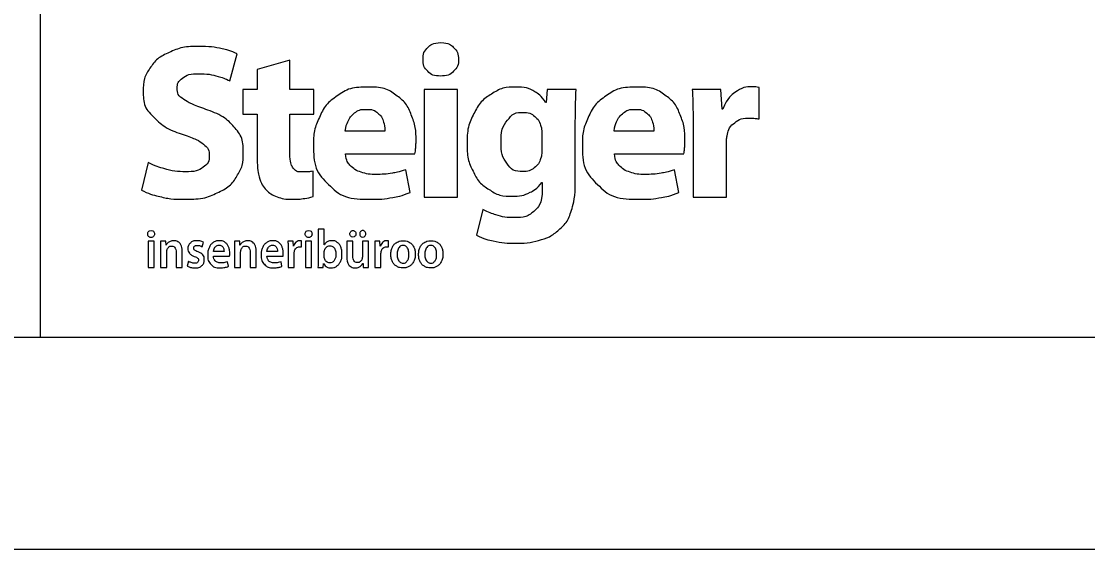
# Model space of a CAD drawing. Extents: x 700746 to 706058, y 6570320 to 6580460.
# Drawn here: x 705516.2 to 705566.4, y 6574500.2 to 6574525.1 of the extents above; entities that cross this region are included whole.
import ezdxf

# ---------------------------------------------------------------- set-up
doc = ezdxf.new("R2010")
doc.units = 0
doc.layers.add('ABIJOONIS', color=7, linetype='Continuous')
doc.layers.add('VORMISTUS', color=7, linetype='Continuous')

msp = doc.modelspace()

# ---------------------------------------------------------------- linework, layer by layer
at = {"layer": 'ABIJOONIS'}
msp.add_lwpolyline([(704017.064, 6575370.205), (705897.064, 6575370.205), (705897.064, 6574500.205), (704017.064, 6574500.205), (704017.064, 6575370.205)], dxfattribs=at)
at = {"layer": 'VORMISTUS'}
for points in [[(704057.064, 6574510.205), (705887.064, 6574510.205), (705887.064, 6575360.205), (704057.064, 6575360.205)], [(705517.064, 6574510.205), (705887.064, 6574510.205), (705887.064, 6574640.205), (705517.064, 6574640.205)]]:
    msp.add_lwpolyline(points, close=True, dxfattribs=at)
for points in [[(705525.994, 6574522.272), (705526.346, 6574523.538)], [(705528.825, 6574518.873), (705528.825, 6574520.707), (705529.956, 6574520.707), (705529.956, 6574521.868), (705528.825, 6574521.868), (705528.825, 6574523.238), (705527.281, 6574522.812)], [(705527.281, 6574522.812), (705527.281, 6574521.868), (705526.607, 6574521.868), (705526.607, 6574520.707), (705527.281, 6574520.707), (705527.281, 6574518.635)], [(705536.718, 6574516.796), (705536.718, 6574521.868), (705535.143, 6574521.868), (705535.143, 6574516.796), (705536.718, 6574516.796)], [(705542.306, 6574521.868), (705540.938, 6574521.868), (705540.886, 6574521.255), (705540.866, 6574521.255)], [(705549.219, 6574520.935), (705549.177, 6574520.935), (705549.115, 6574521.868), (705547.768, 6574521.868)], [(705550.92, 6574520.478), (705550.92, 6574521.962)], [(705542.265, 6574517.535), (705542.265, 6574520.354)], [(705533.301, 6574519.909), (705531.431, 6574519.909)], [(705545.964, 6574519.909), (705544.094, 6574519.909)], [(705547.809, 6574520.198), (705547.809, 6574516.796)], [(705540.69, 6574519.804), (705540.69, 6574519.058)], [(705547.809, 6574516.796), (705549.384, 6574516.796), (705549.384, 6574519.369)], [(705531.442, 6574518.83), (705534.711, 6574518.83)], [(705544.105, 6574518.83), (705547.374, 6574518.83)], [(705522.151, 6574518.429), (705521.829, 6574517.132)], [(705529.925, 6574516.831), (705529.914, 6574518.023)], [(705534.483, 6574517.018), (705534.276, 6574518.086)], [(705547.146, 6574517.018), (705546.939, 6574518.086)], [(705540.69, 6574517.493), (705540.71, 6574517.493), (705540.71, 6574517.172)], [(705537.916, 6574516.218), (705537.604, 6574515.015)], [(705530.445, 6574514.552), (705530.44, 6574514.552), (705530.44, 6574515.287), (705530.155, 6574515.287), (705530.155, 6574513.838)], [(705532.25, 6574514.913), (705532.255, 6574514.913)], [(705522.427, 6574513.493), (705522.427, 6574514.722), (705522.143, 6574514.722), (705522.143, 6574513.493), (705522.427, 6574513.493)], [(705522.995, 6574514.538), (705522.988, 6574514.538), (705522.974, 6574514.722), (705522.727, 6574514.722)], [(705522.736, 6574514.356), (705522.736, 6574513.493)], [(705524.69, 6574514.459), (705524.748, 6574514.676)], [(705526.479, 6574514.538), (705526.472, 6574514.538), (705526.458, 6574514.722), (705526.21, 6574514.722)], [(705526.22, 6574514.356), (705526.22, 6574513.493)], [(705528.993, 6574514.489), (705528.986, 6574514.489), (705528.974, 6574514.722), (705528.729, 6574514.722)], [(705528.738, 6574514.326), (705528.738, 6574513.493)], [(705529.37, 6574514.451), (705529.37, 6574514.742)], [(705529.847, 6574513.493), (705529.847, 6574514.722), (705529.562, 6574514.722), (705529.562, 6574513.493), (705529.847, 6574513.493)], [(705531.789, 6574514.053), (705531.789, 6574514.722), (705531.505, 6574514.722), (705531.505, 6574514)], [(705532.519, 6574514.722), (705532.235, 6574514.722), (705532.235, 6574513.98)], [(705532.519, 6574513.861), (705532.519, 6574514.722)], [(705533.082, 6574514.489), (705533.075, 6574514.489), (705533.064, 6574514.722), (705532.818, 6574514.722)], [(705532.828, 6574514.326), (705532.828, 6574513.493)], [(705533.459, 6574514.451), (705533.459, 6574514.742)], [(705522.736, 6574513.493), (705523.021, 6574513.493), (705523.021, 6574514.217)], [(705523.471, 6574514.187), (705523.471, 6574513.493), (705523.756, 6574513.493), (705523.756, 6574514.222)], [(705525.722, 6574514.237), (705525.225, 6574514.237)], [(705525.225, 6574514.02), (705525.981, 6574514.02)], [(705526.22, 6574513.493), (705526.504, 6574513.493), (705526.504, 6574514.217)], [(705526.955, 6574514.187), (705526.955, 6574513.493), (705527.24, 6574513.493), (705527.24, 6574514.222)], [(705528.241, 6574514.237), (705527.744, 6574514.237)], [(705527.744, 6574514.02), (705528.5, 6574514.02)], [(705528.738, 6574513.493), (705529.023, 6574513.493), (705529.023, 6574514.131)], [(705530.44, 6574514), (705530.44, 6574514.199)], [(705532.828, 6574513.493), (705533.112, 6574513.493), (705533.112, 6574514.131)], [(705524.048, 6574513.779), (705523.99, 6574513.553)], [(705525.928, 6574513.546), (705525.886, 6574513.757)], [(705528.446, 6574513.546), (705528.405, 6574513.757)], [(705530.146, 6574513.493), (705530.389, 6574513.493), (705530.403, 6574513.677), (705530.408, 6574513.677)], [(705532.26, 6574513.677), (705532.267, 6574513.677), (705532.281, 6574513.493), (705532.528, 6574513.493)]]:
    msp.add_lwpolyline(points, dxfattribs=at)
for points in [[(705526.346, 6574523.538), (705526.038, 6574523.689), (705525.599, 6574523.787), (705525.159, 6574523.886), (705524.561, 6574523.89), (705523.736, 6574523.884), (705523.144, 6574523.611), (705522.552, 6574523.339), (705522.234, 6574522.868), (705521.916, 6574522.397), (705521.912, 6574521.795), (705521.924, 6574521.039), (705522.441, 6574520.534), (705522.958, 6574520.03), (705523.842, 6574519.724), (705524.47, 6574519.513), (705524.748, 6574519.291), (705525.025, 6574519.069), (705525.02, 6574518.75), (705525.019, 6574518.404), (705524.736, 6574518.201), (705524.453, 6574517.998), (705523.904, 6574517.994), (705523.39, 6574518.001), (705522.929, 6574518.13), (705522.469, 6574518.259), (705522.151, 6574518.429)], [(705535.933, 6574524.072), (705535.547, 6574524.064), (705535.322, 6574523.845), (705535.098, 6574523.626), (705535.093, 6574523.284), (705535.097, 6574522.949), (705535.316, 6574522.727), (705535.534, 6574522.505), (705535.912, 6574522.497), (705536.312, 6574522.505), (705536.535, 6574522.727), (705536.758, 6574522.949), (705536.762, 6574523.284), (705536.751, 6574523.626), (705536.534, 6574523.845), (705536.317, 6574524.064), (705535.933, 6574524.072)], [(705521.829, 6574517.132), (705522.137, 6574516.962), (705522.668, 6574516.833), (705523.199, 6574516.703), (705523.811, 6574516.696), (705524.771, 6574516.704), (705525.396, 6574516.998), (705526.02, 6574517.292), (705526.324, 6574517.782), (705526.628, 6574518.271), (705526.626, 6574518.864), (705526.629, 6574519.597), (705526.187, 6574520.103), (705525.745, 6574520.609), (705524.822, 6574520.946), (705524.138, 6574521.19), (705523.826, 6574521.399), (705523.514, 6574521.608), (705523.519, 6574521.93), (705523.518, 6574522.203), (705523.771, 6574522.399), (705524.025, 6574522.594), (705524.54, 6574522.603), (705525.05, 6574522.595), (705525.42, 6574522.488), (705525.79, 6574522.381), (705525.994, 6574522.272)], [(705534.711, 6574518.83), (705534.728, 6574518.919), (705534.745, 6574519.083), (705534.762, 6574519.248), (705534.763, 6574519.453), (705534.767, 6574520.091), (705534.541, 6574520.665), (705534.316, 6574521.239), (705533.817, 6574521.604), (705533.318, 6574521.969), (705532.501, 6574521.981), (705531.62, 6574521.967), (705531.052, 6574521.565), (705530.484, 6574521.164), (705530.209, 6574520.549), (705529.935, 6574519.933), (705529.937, 6574519.276), (705529.945, 6574518.076), (705530.645, 6574517.392), (705531.346, 6574516.709), (705532.647, 6574516.696), (705533.163, 6574516.696), (705533.628, 6574516.775), (705534.093, 6574516.855), (705534.483, 6574517.018)], [(705540.866, 6574521.255), (705540.674, 6574521.58), (705540.334, 6574521.778), (705539.993, 6574521.976), (705539.474, 6574521.981), (705538.838, 6574521.977), (705538.317, 6574521.652), (705537.797, 6574521.326), (705537.487, 6574520.728), (705537.176, 6574520.13), (705537.168, 6574519.307), (705537.173, 6574518.576), (705537.446, 6574518.022), (705537.719, 6574517.469), (705538.202, 6574517.157), (705538.685, 6574516.846), (705539.318, 6574516.84), (705539.757, 6574516.842), (705540.109, 6574517.011), (705540.461, 6574517.18), (705540.69, 6574517.493)], [(705542.265, 6574520.354), (705542.265, 6574520.914), (705542.278, 6574521.271), (705542.29, 6574521.627), (705542.306, 6574521.868)], [(705547.374, 6574518.83), (705547.391, 6574518.919), (705547.408, 6574519.083), (705547.425, 6574519.248), (705547.426, 6574519.453), (705547.43, 6574520.091), (705547.204, 6574520.665), (705546.979, 6574521.239), (705546.48, 6574521.604), (705545.981, 6574521.969), (705545.164, 6574521.981), (705544.283, 6574521.967), (705543.715, 6574521.565), (705543.147, 6574521.164), (705542.872, 6574520.549), (705542.598, 6574519.933), (705542.6, 6574519.276), (705542.608, 6574518.076), (705543.308, 6574517.392), (705544.009, 6574516.709), (705545.31, 6574516.696), (705545.826, 6574516.696), (705546.291, 6574516.775), (705546.756, 6574516.855), (705547.146, 6574517.018)], [(705547.768, 6574521.868), (705547.791, 6574521.548), (705547.8, 6574521.15), (705547.81, 6574520.752), (705547.809, 6574520.198)], [(705550.92, 6574521.962), (705550.838, 6574521.978), (705550.766, 6574521.985), (705550.694, 6574521.993), (705550.588, 6574521.993), (705550.2, 6574521.997), (705549.814, 6574521.744), (705549.428, 6574521.491), (705549.219, 6574520.935)], [(705531.431, 6574519.909), (705531.45, 6574520.124), (705531.555, 6574520.359), (705531.66, 6574520.594), (705531.868, 6574520.76), (705532.077, 6574520.926), (705532.408, 6574520.933), (705532.768, 6574520.925), (705532.963, 6574520.753), (705533.158, 6574520.581), (705533.231, 6574520.345), (705533.305, 6574520.109), (705533.301, 6574519.909)], [(705544.094, 6574519.909), (705544.114, 6574520.124), (705544.218, 6574520.359), (705544.323, 6574520.594), (705544.531, 6574520.76), (705544.74, 6574520.926), (705545.071, 6574520.933), (705545.431, 6574520.925), (705545.626, 6574520.753), (705545.821, 6574520.581), (705545.894, 6574520.345), (705545.968, 6574520.109), (705545.964, 6574519.909)], [(705540.69, 6574519.058), (705540.69, 6574518.955), (705540.679, 6574518.842), (705540.668, 6574518.729), (705540.638, 6574518.633), (705540.556, 6574518.356), (705540.334, 6574518.181), (705540.112, 6574518.006), (705539.796, 6574518.001), (705539.302, 6574518.014), (705539.036, 6574518.391), (705538.77, 6574518.768), (705538.767, 6574519.348), (705538.778, 6574520.044), (705539.068, 6574520.415), (705539.359, 6574520.785), (705539.806, 6574520.789), (705540.135, 6574520.785), (705540.353, 6574520.597), (705540.571, 6574520.41), (705540.658, 6574520.095), (705540.674, 6574520.024), (705540.682, 6574519.949), (705540.69, 6574519.875), (705540.69, 6574519.804)], [(705549.384, 6574519.369), (705549.384, 6574519.463), (705549.392, 6574519.553), (705549.4, 6574519.643), (705549.415, 6574519.721), (705549.497, 6574520.091), (705549.776, 6574520.303), (705550.056, 6574520.515), (705550.495, 6574520.52), (705550.625, 6574520.519), (705550.727, 6574520.507), (705550.828, 6574520.494), (705550.92, 6574520.478)], [(705529.914, 6574518.023), (705529.81, 6574518), (705529.708, 6574517.991), (705529.606, 6574517.982), (705529.447, 6574517.982), (705529.102, 6574517.98), (705528.961, 6574518.198), (705528.82, 6574518.416), (705528.825, 6574518.873)], [(705534.276, 6574518.086), (705533.96, 6574517.977), (705533.619, 6574517.923), (705533.277, 6574517.869), (705532.875, 6574517.869), (705532.502, 6574517.868), (705532.185, 6574517.973), (705531.868, 6574518.078), (705531.668, 6574518.291), (705531.467, 6574518.505), (705531.442, 6574518.83)], [(705546.939, 6574518.086), (705546.623, 6574517.977), (705546.282, 6574517.923), (705545.94, 6574517.869), (705545.538, 6574517.869), (705545.165, 6574517.868), (705544.848, 6574517.973), (705544.532, 6574518.078), (705544.331, 6574518.291), (705544.13, 6574518.505), (705544.105, 6574518.83)], [(705527.281, 6574518.635), (705527.281, 6574518.1), (705527.39, 6574517.728), (705527.499, 6574517.356), (705527.716, 6574517.131), (705527.913, 6574516.934), (705528.219, 6574516.816), (705528.524, 6574516.699), (705528.908, 6574516.696), (705529.239, 6574516.697), (705529.506, 6574516.736), (705529.773, 6574516.775), (705529.925, 6574516.831)], [(705537.604, 6574515.015), (705537.955, 6574514.827), (705538.436, 6574514.729), (705538.917, 6574514.631), (705539.432, 6574514.631), (705540, 6574514.625), (705540.534, 6574514.763), (705541.069, 6574514.901), (705541.487, 6574515.253), (705541.917, 6574515.638), (705542.094, 6574516.219), (705542.27, 6574516.8), (705542.265, 6574517.535)], [(705540.71, 6574517.172), (705540.698, 6574516.469), (705540.331, 6574516.149), (705539.964, 6574515.83), (705539.391, 6574515.835), (705538.933, 6574515.841), (705538.548, 6574515.956), (705538.163, 6574516.072), (705537.916, 6574516.218)], [(705522.286, 6574515.234), (705522.214, 6574515.232), (705522.17, 6574515.185), (705522.127, 6574515.138), (705522.126, 6574515.065), (705522.127, 6574514.995), (705522.169, 6574514.948), (705522.211, 6574514.9), (705522.284, 6574514.898), (705522.359, 6574514.9), (705522.402, 6574514.948), (705522.445, 6574514.995), (705522.445, 6574515.065), (705522.443, 6574515.138), (705522.401, 6574515.185), (705522.359, 6574515.232), (705522.286, 6574515.234)], [(705529.705, 6574515.234), (705529.633, 6574515.232), (705529.59, 6574515.185), (705529.547, 6574515.138), (705529.546, 6574515.065), (705529.547, 6574514.995), (705529.589, 6574514.948), (705529.631, 6574514.9), (705529.703, 6574514.898), (705529.778, 6574514.9), (705529.821, 6574514.948), (705529.864, 6574514.995), (705529.865, 6574515.065), (705529.863, 6574515.138), (705529.821, 6574515.185), (705529.779, 6574515.232), (705529.705, 6574515.234)], [(705531.789, 6574514.913), (705531.853, 6574514.915), (705531.891, 6574514.959), (705531.929, 6574515.003), (705531.93, 6574515.067), (705531.929, 6574515.137), (705531.891, 6574515.179), (705531.853, 6574515.222), (705531.794, 6574515.224), (705531.73, 6574515.222), (705531.69, 6574515.179), (705531.65, 6574515.135), (705531.648, 6574515.067), (705531.65, 6574515.003), (705531.689, 6574514.959), (705531.727, 6574514.915), (705531.789, 6574514.913)], [(705532.255, 6574514.913), (705532.316, 6574514.915), (705532.354, 6574514.959), (705532.392, 6574515.003), (705532.393, 6574515.067), (705532.392, 6574515.137), (705532.354, 6574515.179), (705532.315, 6574515.222), (705532.255, 6574515.224), (705532.193, 6574515.222), (705532.153, 6574515.179), (705532.113, 6574515.135), (705532.112, 6574515.067), (705532.113, 6574515.003), (705532.151, 6574514.959), (705532.19, 6574514.915), (705532.25, 6574514.913)], [(705522.727, 6574514.722), (705522.73, 6574514.643), (705522.733, 6574514.552), (705522.736, 6574514.462), (705522.736, 6574514.356)], [(705523.756, 6574514.222), (705523.754, 6574514.416), (705523.696, 6574514.532), (705523.638, 6574514.648), (705523.547, 6574514.699), (705523.456, 6574514.75), (705523.356, 6574514.749), (705523.262, 6574514.748), (705523.19, 6574514.716), (705523.119, 6574514.683), (705523.07, 6574514.635), (705523.021, 6574514.587), (705522.995, 6574514.538)], [(705523.021, 6574514.217), (705523.021, 6574514.244), (705523.024, 6574514.27), (705523.027, 6574514.296), (705523.034, 6574514.316), (705523.057, 6574514.389), (705523.114, 6574514.442), (705523.171, 6574514.495), (705523.256, 6574514.498), (705523.371, 6574514.495), (705523.422, 6574514.409), (705523.472, 6574514.322), (705523.471, 6574514.187)], [(705523.99, 6574513.553), (705524.054, 6574513.514), (705524.142, 6574513.491), (705524.23, 6574513.468), (705524.333, 6574513.467), (705524.558, 6574513.47), (705524.674, 6574513.576), (705524.791, 6574513.681), (705524.791, 6574513.853), (705524.79, 6574513.988), (705524.717, 6574514.078), (705524.645, 6574514.169), (705524.491, 6574514.226), (705524.384, 6574514.268), (705524.338, 6574514.305), (705524.292, 6574514.341), (705524.294, 6574514.398), (705524.294, 6574514.456), (705524.334, 6574514.492), (705524.375, 6574514.528), (705524.451, 6574514.529), (705524.527, 6574514.528), (705524.591, 6574514.505), (705524.654, 6574514.483), (705524.69, 6574514.459)], [(705524.748, 6574514.676), (705524.696, 6574514.707), (705524.619, 6574514.727), (705524.541, 6574514.748), (705524.447, 6574514.749), (705524.248, 6574514.745), (705524.135, 6574514.639), (705524.022, 6574514.532), (705524.02, 6574514.365), (705524.019, 6574514.254), (705524.093, 6574514.161), (705524.167, 6574514.068), (705524.331, 6574514.007), (705524.434, 6574513.967), (705524.476, 6574513.927), (705524.518, 6574513.888), (705524.516, 6574513.827), (705524.517, 6574513.766), (705524.473, 6574513.728), (705524.429, 6574513.69), (705524.335, 6574513.688), (705524.256, 6574513.69), (705524.177, 6574513.718), (705524.098, 6574513.746), (705524.048, 6574513.779)], [(705525.981, 6574514.02), (705525.984, 6574514.041), (705525.987, 6574514.074), (705525.99, 6574514.108), (705525.99, 6574514.151), (705525.991, 6574514.29), (705525.945, 6574514.426), (705525.899, 6574514.562), (705525.793, 6574514.654), (705525.686, 6574514.745), (705525.504, 6574514.749), (705525.323, 6574514.746), (705525.2, 6574514.653), (705525.077, 6574514.56), (705525.015, 6574514.411), (705524.952, 6574514.261), (705524.952, 6574514.088), (705524.954, 6574513.802), (705525.106, 6574513.637), (705525.257, 6574513.471), (705525.534, 6574513.467), (705525.656, 6574513.468), (705525.755, 6574513.489), (705525.855, 6574513.511), (705525.928, 6574513.546)], [(705525.225, 6574514.237), (705525.231, 6574514.302), (705525.259, 6574514.371), (705525.288, 6574514.439), (705525.344, 6574514.487), (705525.4, 6574514.535), (705525.488, 6574514.537), (705525.582, 6574514.535), (705525.633, 6574514.484), (705525.685, 6574514.434), (705525.705, 6574514.365), (705525.724, 6574514.296), (705525.722, 6574514.237)], [(705526.21, 6574514.722), (705526.214, 6574514.643), (705526.217, 6574514.552), (705526.219, 6574514.462), (705526.22, 6574514.356)], [(705527.24, 6574514.222), (705527.238, 6574514.416), (705527.18, 6574514.532), (705527.121, 6574514.648), (705527.031, 6574514.699), (705526.94, 6574514.75), (705526.839, 6574514.749), (705526.746, 6574514.748), (705526.674, 6574514.716), (705526.602, 6574514.683), (705526.553, 6574514.635), (705526.504, 6574514.587), (705526.479, 6574514.538)], [(705526.504, 6574514.217), (705526.504, 6574514.244), (705526.508, 6574514.27), (705526.511, 6574514.296), (705526.518, 6574514.316), (705526.541, 6574514.389), (705526.598, 6574514.442), (705526.655, 6574514.495), (705526.74, 6574514.498), (705526.855, 6574514.495), (705526.906, 6574514.409), (705526.956, 6574514.322), (705526.955, 6574514.187)], [(705528.5, 6574514.02), (705528.503, 6574514.041), (705528.506, 6574514.074), (705528.509, 6574514.108), (705528.509, 6574514.151), (705528.51, 6574514.29), (705528.464, 6574514.426), (705528.418, 6574514.562), (705528.311, 6574514.654), (705528.204, 6574514.745), (705528.023, 6574514.749), (705527.842, 6574514.746), (705527.719, 6574514.653), (705527.596, 6574514.56), (705527.533, 6574514.411), (705527.471, 6574514.261), (705527.471, 6574514.088), (705527.473, 6574513.802), (705527.624, 6574513.637), (705527.776, 6574513.471), (705528.053, 6574513.467), (705528.175, 6574513.468), (705528.274, 6574513.489), (705528.373, 6574513.511), (705528.446, 6574513.546)], [(705527.744, 6574514.237), (705527.75, 6574514.302), (705527.778, 6574514.371), (705527.807, 6574514.439), (705527.863, 6574514.487), (705527.919, 6574514.535), (705528.006, 6574514.537), (705528.101, 6574514.535), (705528.152, 6574514.484), (705528.204, 6574514.434), (705528.223, 6574514.365), (705528.243, 6574514.296), (705528.241, 6574514.237)], [(705528.729, 6574514.722), (705528.734, 6574514.642), (705528.736, 6574514.546), (705528.738, 6574514.45), (705528.738, 6574514.326)], [(705529.37, 6574514.742), (705529.353, 6574514.745), (705529.338, 6574514.747), (705529.323, 6574514.749), (705529.303, 6574514.749), (705529.208, 6574514.749), (705529.123, 6574514.683), (705529.037, 6574514.618), (705528.993, 6574514.489)], [(705529.023, 6574514.131), (705529.023, 6574514.156), (705529.025, 6574514.179), (705529.026, 6574514.203), (705529.03, 6574514.224), (705529.05, 6574514.331), (705529.116, 6574514.394), (705529.183, 6574514.457), (705529.285, 6574514.459), (705529.31, 6574514.459), (705529.331, 6574514.457), (705529.351, 6574514.455), (705529.37, 6574514.451)], [(705530.408, 6574513.677), (705530.469, 6574513.565), (705530.562, 6574513.515), (705530.654, 6574513.465), (705530.764, 6574513.466), (705530.894, 6574513.466), (705531.01, 6574513.539), (705531.126, 6574513.612), (705531.199, 6574513.758), (705531.273, 6574513.905), (705531.275, 6574514.126), (705531.275, 6574514.314), (705531.216, 6574514.453), (705531.156, 6574514.593), (705531.05, 6574514.67), (705530.944, 6574514.748), (705530.806, 6574514.749), (705530.679, 6574514.748), (705530.588, 6574514.695), (705530.497, 6574514.642), (705530.445, 6574514.552)], [(705530.44, 6574514.199), (705530.44, 6574514.222), (705530.443, 6574514.242), (705530.446, 6574514.263), (705530.449, 6574514.28), (705530.474, 6574514.383), (705530.543, 6574514.444), (705530.613, 6574514.505), (705530.702, 6574514.507), (705530.796, 6574514.506), (705530.86, 6574514.453), (705530.923, 6574514.4), (705530.955, 6574514.312), (705530.986, 6574514.223), (705530.986, 6574514.113), (705530.985, 6574513.924), (705530.91, 6574513.818), (705530.834, 6574513.711), (705530.699, 6574513.71), (705530.606, 6574513.711), (705530.538, 6574513.771), (705530.471, 6574513.83), (705530.447, 6574513.927), (705530.443, 6574513.944), (705530.442, 6574513.962), (705530.44, 6574513.981), (705530.44, 6574514)], [(705532.818, 6574514.722), (705532.824, 6574514.642), (705532.826, 6574514.546), (705532.828, 6574514.45), (705532.828, 6574514.326)], [(705533.459, 6574514.742), (705533.443, 6574514.745), (705533.428, 6574514.747), (705533.413, 6574514.749), (705533.392, 6574514.749), (705533.298, 6574514.749), (705533.212, 6574514.683), (705533.127, 6574514.618), (705533.082, 6574514.489)], [(705533.112, 6574514.131), (705533.112, 6574514.156), (705533.114, 6574514.179), (705533.116, 6574514.203), (705533.119, 6574514.224), (705533.139, 6574514.331), (705533.206, 6574514.394), (705533.272, 6574514.457), (705533.374, 6574514.459), (705533.4, 6574514.459), (705533.42, 6574514.457), (705533.441, 6574514.455), (705533.459, 6574514.451)], [(705534.162, 6574514.749), (705533.99, 6574514.748), (705533.859, 6574514.67), (705533.728, 6574514.592), (705533.654, 6574514.447), (705533.58, 6574514.301), (705533.578, 6574514.099), (705533.58, 6574513.9), (705533.654, 6574513.758), (705533.729, 6574513.617), (705533.856, 6574513.542), (705533.983, 6574513.466), (705534.144, 6574513.466), (705534.29, 6574513.465), (705534.421, 6574513.535), (705534.553, 6574513.604), (705534.636, 6574513.749), (705534.72, 6574513.893), (705534.723, 6574514.119), (705534.722, 6574514.307), (705534.652, 6574514.448), (705534.582, 6574514.589), (705534.457, 6574514.669), (705534.331, 6574514.748), (705534.162, 6574514.749)], [(705534.155, 6574514.525), (705534.252, 6574514.522), (705534.313, 6574514.46), (705534.373, 6574514.398), (705534.401, 6574514.304), (705534.429, 6574514.209), (705534.429, 6574514.111), (705534.427, 6574513.921), (705534.352, 6574513.807), (705534.277, 6574513.693), (705534.153, 6574513.69), (705534.067, 6574513.691), (705534.004, 6574513.745), (705533.941, 6574513.799), (705533.907, 6574513.893), (705533.873, 6574513.986), (705533.872, 6574514.106), (705533.872, 6574514.21), (705533.901, 6574514.305), (705533.93, 6574514.401), (705533.992, 6574514.462), (705534.055, 6574514.523), (705534.155, 6574514.525)], [(705535.469, 6574514.749), (705535.297, 6574514.748), (705535.166, 6574514.67), (705535.035, 6574514.592), (705534.96, 6574514.447), (705534.886, 6574514.301), (705534.885, 6574514.099), (705534.886, 6574513.9), (705534.961, 6574513.758), (705535.035, 6574513.617), (705535.162, 6574513.542), (705535.29, 6574513.466), (705535.45, 6574513.466), (705535.596, 6574513.465), (705535.728, 6574513.535), (705535.859, 6574513.604), (705535.943, 6574513.749), (705536.026, 6574513.893), (705536.029, 6574514.119), (705536.028, 6574514.307), (705535.958, 6574514.448), (705535.889, 6574514.589), (705535.763, 6574514.669), (705535.638, 6574514.748), (705535.469, 6574514.749)], [(705535.462, 6574514.525), (705535.559, 6574514.522), (705535.619, 6574514.46), (705535.679, 6574514.398), (705535.707, 6574514.304), (705535.735, 6574514.209), (705535.735, 6574514.111), (705535.733, 6574513.921), (705535.658, 6574513.807), (705535.583, 6574513.693), (705535.459, 6574513.69), (705535.373, 6574513.691), (705535.31, 6574513.745), (705535.248, 6574513.799), (705535.213, 6574513.893), (705535.179, 6574513.986), (705535.179, 6574514.106), (705535.178, 6574514.21), (705535.207, 6574514.305), (705535.236, 6574514.401), (705535.299, 6574514.462), (705535.361, 6574514.523), (705535.462, 6574514.525)], [(705525.886, 6574513.757), (705525.821, 6574513.732), (705525.746, 6574513.717), (705525.672, 6574513.702), (705525.573, 6574513.702), (705525.481, 6574513.702), (705525.403, 6574513.735), (705525.326, 6574513.768), (705525.278, 6574513.839), (705525.23, 6574513.909), (705525.225, 6574514.02)], [(705528.405, 6574513.757), (705528.34, 6574513.732), (705528.265, 6574513.717), (705528.19, 6574513.702), (705528.092, 6574513.702), (705527.999, 6574513.702), (705527.922, 6574513.735), (705527.845, 6574513.768), (705527.797, 6574513.839), (705527.749, 6574513.909), (705527.744, 6574514.02)], [(705530.155, 6574513.838), (705530.155, 6574513.742), (705530.153, 6574513.649), (705530.15, 6574513.557), (705530.146, 6574513.493)], [(705531.505, 6574514), (705531.506, 6574513.801), (705531.561, 6574513.683), (705531.615, 6574513.566), (705531.704, 6574513.515), (705531.792, 6574513.464), (705531.896, 6574513.466), (705531.998, 6574513.467), (705532.07, 6574513.501), (705532.143, 6574513.536), (705532.189, 6574513.584), (705532.236, 6574513.633), (705532.26, 6574513.677)], [(705532.235, 6574513.98), (705532.235, 6574513.953), (705532.231, 6574513.928), (705532.227, 6574513.903), (705532.218, 6574513.884), (705532.197, 6574513.82), (705532.142, 6574513.77), (705532.087, 6574513.72), (705532, 6574513.717), (705531.888, 6574513.719), (705531.838, 6574513.808), (705531.788, 6574513.898), (705531.789, 6574514.053)], [(705532.528, 6574513.493), (705532.525, 6574513.568), (705532.522, 6574513.66), (705532.519, 6574513.752), (705532.519, 6574513.861)]]:
    msp.add_open_spline(points, degree=3, dxfattribs=at)

doc.saveas('drawing.dxf')
